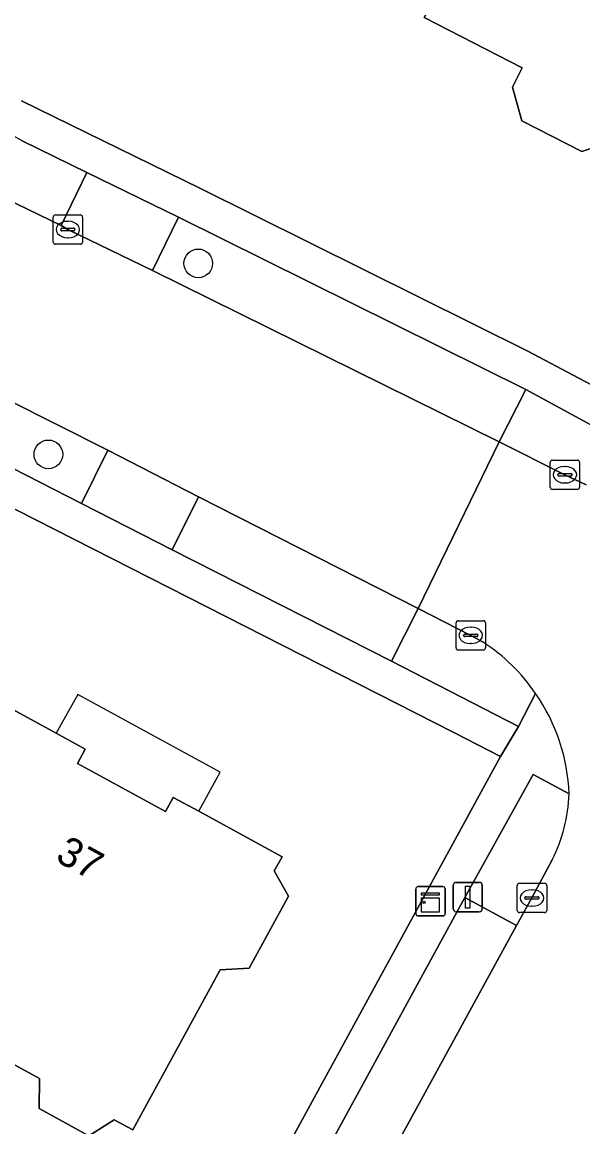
# Model space of a CAD drawing. Extents: x 160455 to 162082, y 388339 to 389736.
# Drawn here: x 160754.57 to 160773.68, y 389389.53 to 389427.18 of the extents above; entities that cross this region are included whole.
import ezdxf

# ---------------------------------------------------------------- set-up
doc = ezdxf.new("R2010")
doc.units = 0
for name, color, linetype in [('IMGEO_Boom', 7, 'Continuous'), ('IMGEO_Erf', 7, 'Continuous'), ('IMGEO_Groenvoorziening', 7, 'Continuous'), ('IMGEO_Kast', 7, 'Continuous'), ('IMGEO_Kolk', 7, 'Continuous'), ('IMGEO_Lichtmast', 7, 'Continuous'), ('IMGEO_Pand', 7, 'Continuous'), ('IMGEO_Pand_nummerreeks', 7, 'Continuous'), ('IMGEO_Pand_overbouw', 7, 'Continuous'), ('IMGEO_Parkeervlak_open', 7, 'Continuous'), ('IMGEO_Rijbaan_lokaal_gesloten', 7, 'Continuous'), ('IMGEO_Voetpad_open', 7, 'Continuous')]:
    doc.layers.add(name, color=color, linetype=linetype)

msp = doc.modelspace()

# ---------------------------------------------------------------- linework, layer by layer
at = {"layer": 'IMGEO_Boom'}
for centre in [(160760.576, 389418.959), (160755.468, 389412.449)]:
    msp.add_circle(centre, 0.489, dxfattribs=at)
at = {"layer": 'IMGEO_Erf'}
for points in [[(160776.556, 389443.514), (160785.15, 389439.112), (160783.239, 389435.39), (160784.869, 389434.553), (160782.628, 389430.172), (160780.72, 389426.443), (160778.498, 389422.099), (160775.152, 389423.813), (160774.815, 389423.155), (160773.645, 389422.777), (160771.607, 389423.822), (160771.28, 389424.966), (160771.617, 389425.624), (160768.27, 389427.338)], [(160752.871, 389404.506), (160755.731, 389402.943), (160756.724, 389402.4), (160756.46, 389401.917), (160759.462, 389400.277), (160759.726, 389400.759), (160760.592, 389400.286), (160763.43, 389398.735), (160763.163, 389398.254), (160763.656, 389397.392), (160762.313, 389394.933), (160761.327, 389394.886), (160758.342, 389389.425), (160757.71, 389389.77), (160756.847, 389389.219), (160755.156, 389390.15), (160755.161, 389391.175), (160751.3, 389393.285), (160749.334, 389389.687), (160745.824, 389391.605)]]:
    msp.add_lwpolyline(points, close=True, dxfattribs=at)
for points in [[(160754.547, 389424.496), (160760.627, 389421.527), (160771.811, 389415.969), (160775.693, 389413.905), (160775.8, 389414.069)], [(160770.017, 389400.57), (160770.88, 389402.151), (160769.281, 389402.965), (160753.091, 389411.21), (160748.123, 389413.716)], [(160748.445, 389360.95), (160755.988, 389374.864), (160770.017, 389400.57)]]:
    msp.add_lwpolyline(points, dxfattribs=at)
at = {"layer": 'IMGEO_Groenvoorziening'}
for points in [[(160775.759, 389410.952), (160776.422, 389412.113), (160771.736, 389414.658), (160770.826, 389412.879), (160773.073, 389411.755), (160773.796, 389411.409)], [(160770.282, 389406.045), (160769.862, 389406.279), (160768.073, 389407.194), (160767.158, 389405.398), (160771.489, 389403.176), (160772.071, 389404.297)], [(160773.211, 389400.877), (160771.988, 389401.536), (160769.656, 389397.343), (160771.425, 389396.396), (160771.949, 389397.331), (160772.637, 389398.631)]]:
    msp.add_lwpolyline(points, dxfattribs=at)
for centre, radius, start, end in [((160767.033, 389400.93), 6.059, 33.7528, 57.5754), ((160767.904, 389401.037), 5.31, 333.0546, 358.2735)]:
    msp.add_arc(centre, radius, start, end, dxfattribs=at)
at = {"layer": 'IMGEO_Kast'}
for p, q in [((160767.992, 389396.793), (160767.992, 389397.634)), ((160767.992, 389397.634), (160767.992, 389396.793)), ((160768.067, 389397.718), (160768.908, 389397.718)), ((160768.908, 389397.718), (160768.067, 389397.718)), ((160768.992, 389397.643), (160768.992, 389396.802)), ((160768.992, 389396.802), (160768.992, 389397.643)), ((160768.917, 389396.718), (160768.076, 389396.718)), ((160768.076, 389396.718), (160768.917, 389396.718))]:
    msp.add_line(p, q, dxfattribs=at)
for points in [[(160768.187, 389397.508), (160768.787, 389397.508), (160768.787, 389397.423), (160768.187, 389397.423), (160768.187, 389397.508)], [(160768.187, 389397.333), (160768.787, 389397.333), (160768.787, 389396.844), (160768.187, 389396.844), (160768.187, 389397.333)]]:
    msp.add_lwpolyline(points, dxfattribs=at)
msp.add_circle((160768.271, 389397.182), 0.0377, dxfattribs=at)
for centre, start, end in [((160768.07, 389397.64), 92.4484, 184.2845), ((160768.07, 389397.64), 92.4484, 184.2845), ((160768.914, 389397.64), 2.4484, 94.2845), ((160768.914, 389397.64), 2.4484, 94.2845), ((160768.07, 389396.796), 182.4484, 274.2845), ((160768.07, 389396.796), 182.4484, 274.2845), ((160768.914, 389396.796), 272.4484, 4.2845), ((160768.914, 389396.796), 272.4484, 4.2845)]:
    msp.add_arc(centre, 0.0779, start, end, dxfattribs=at)
at = {"layer": 'IMGEO_Kolk'}
for p, q in [((160755.63, 389419.686), (160755.63, 389420.538)), ((160755.705, 389420.612), (160756.557, 389420.612)), ((160756.631, 389420.538), (160756.631, 389419.686)), ((160755.889, 389420.106), (160755.889, 389420.118)), ((160756.327, 389420.069), (160755.929, 389420.069)), ((160755.932, 389420.155), (160756.33, 389420.155)), ((160756.118, 389420.392), (160756.143, 389420.392)), ((160756.373, 389420.118), (160756.373, 389420.106)), ((160756.141, 389419.832), (160756.116, 389419.832)), ((160756.557, 389419.612), (160755.705, 389419.612)), ((160772.572, 389411.328), (160772.572, 389412.18)), ((160772.647, 389412.254), (160773.499, 389412.254)), ((160773.573, 389412.18), (160773.573, 389411.328)), ((160772.831, 389411.748), (160772.831, 389411.76)), ((160772.874, 389411.797), (160773.272, 389411.797)), ((160773.06, 389412.034), (160773.085, 389412.034)), ((160773.315, 389411.76), (160773.315, 389411.748)), ((160773.269, 389411.711), (160772.871, 389411.711)), ((160773.083, 389411.474), (160773.058, 389411.474)), ((160773.499, 389411.254), (160772.647, 389411.254)), ((160769.361, 389405.855), (160769.361, 389406.707)), ((160769.436, 389406.781), (160770.288, 389406.781)), ((160769.849, 389406.561), (160769.874, 389406.561)), ((160770.362, 389406.707), (160770.362, 389405.855)), ((160769.62, 389406.275), (160769.62, 389406.287)), ((160770.058, 389406.238), (160769.66, 389406.238)), ((160769.663, 389406.324), (160770.061, 389406.324)), ((160770.104, 389406.287), (160770.104, 389406.275)), ((160770.288, 389405.781), (160769.436, 389405.781)), ((160769.872, 389406.001), (160769.847, 389406.001)), ((160771.524, 389397.831), (160772.376, 389397.831)), ((160771.449, 389396.905), (160771.449, 389397.757)), ((160771.937, 389397.611), (160771.962, 389397.611)), ((160772.45, 389397.757), (160772.45, 389396.905)), ((160771.708, 389397.325), (160771.708, 389397.337)), ((160772.146, 389397.288), (160771.748, 389397.288)), ((160771.751, 389397.374), (160772.149, 389397.374)), ((160772.192, 389397.337), (160772.192, 389397.325)), ((160772.376, 389396.831), (160771.524, 389396.831)), ((160771.96, 389397.051), (160771.935, 389397.051))]:
    msp.add_line(p, q, dxfattribs=at)
for points in [[(160755.63, 389419.686), (160755.63, 389420.538)], [(160755.705, 389420.612), (160756.557, 389420.612)], [(160756.631, 389420.538), (160756.631, 389419.686)], [(160756.557, 389419.612), (160755.705, 389419.612)], [(160772.572, 389411.328), (160772.572, 389412.18)], [(160772.647, 389412.254), (160773.499, 389412.254)], [(160773.573, 389412.18), (160773.573, 389411.328)], [(160773.499, 389411.254), (160772.647, 389411.254)], [(160769.361, 389405.855), (160769.361, 389406.707)], [(160769.436, 389406.781), (160770.288, 389406.781)], [(160770.362, 389406.707), (160770.362, 389405.855)], [(160770.288, 389405.781), (160769.436, 389405.781)], [(160771.524, 389397.831), (160772.376, 389397.831)], [(160771.449, 389396.905), (160771.449, 389397.757)], [(160772.45, 389397.757), (160772.45, 389396.905)], [(160772.376, 389396.831), (160771.524, 389396.831)]]:
    msp.add_lwpolyline(points, dxfattribs=at)
for centre, radius, start, end in [((160755.707, 389420.536), 0.0765, 91.552, 178.448), ((160755.707, 389420.536), 0.0765, 91.552, 178.448), ((160756.555, 389420.536), 0.0765, 1.552, 88.448), ((160756.555, 389420.536), 0.0765, 1.552, 88.448), ((160755.929, 389420.115), 0.0403, 85.8775, 175.7526), ((160755.926, 389420.105), 0.0366, 178.938, 274.7102), ((160756.33, 389420.112), 0.043, 264.8664, 352.4533), ((160756.334, 389420.117), 0.0386, 1.7309, 96.639), ((160755.707, 389419.688), 0.0765, 181.552, 268.448), ((160755.707, 389419.688), 0.0765, 181.552, 268.448), ((160756.555, 389419.688), 0.0765, 271.552, 358.448), ((160756.555, 389419.688), 0.0765, 271.552, 358.448), ((160772.649, 389412.178), 0.0765, 91.552, 178.448), ((160772.649, 389412.178), 0.0765, 91.552, 178.448), ((160773.497, 389412.178), 0.0765, 1.552, 88.448), ((160773.497, 389412.178), 0.0765, 1.552, 88.448), ((160772.871, 389411.757), 0.0403, 85.8775, 175.7526), ((160772.868, 389411.747), 0.0366, 178.938, 274.7102), ((160773.272, 389411.754), 0.043, 264.8664, 352.4533), ((160773.276, 389411.759), 0.0386, 1.7309, 96.639), ((160772.649, 389411.33), 0.0765, 181.552, 268.448), ((160772.649, 389411.33), 0.0765, 181.552, 268.448), ((160773.497, 389411.33), 0.0765, 271.552, 358.448), ((160773.497, 389411.33), 0.0765, 271.552, 358.448), ((160769.438, 389406.705), 0.0765, 91.552, 178.448), ((160769.438, 389406.705), 0.0765, 91.552, 178.448), ((160770.286, 389406.705), 0.0765, 1.552, 88.448), ((160770.286, 389406.705), 0.0765, 1.552, 88.448), ((160769.66, 389406.284), 0.0403, 85.8775, 175.7526), ((160769.657, 389406.274), 0.0366, 178.938, 274.7102), ((160770.061, 389406.281), 0.043, 264.8664, 352.4533), ((160770.065, 389406.286), 0.0386, 1.7309, 96.639), ((160769.438, 389405.857), 0.0765, 181.552, 268.448), ((160769.438, 389405.857), 0.0765, 181.552, 268.448), ((160770.286, 389405.857), 0.0765, 271.552, 358.448), ((160770.286, 389405.857), 0.0765, 271.552, 358.448), ((160771.526, 389397.755), 0.0765, 91.552, 178.448), ((160771.526, 389397.755), 0.0765, 91.552, 178.448), ((160772.374, 389397.755), 0.0765, 1.552, 88.448), ((160772.374, 389397.755), 0.0765, 1.552, 88.448), ((160771.748, 389397.334), 0.0403, 85.8775, 175.7526), ((160771.745, 389397.324), 0.0366, 178.938, 274.7102), ((160772.149, 389397.331), 0.043, 264.8664, 352.4533), ((160772.153, 389397.336), 0.0386, 1.7309, 96.639), ((160771.526, 389396.907), 0.0765, 181.552, 268.448), ((160771.526, 389396.907), 0.0765, 181.552, 268.448), ((160772.374, 389396.907), 0.0765, 271.552, 358.448), ((160772.374, 389396.907), 0.0765, 271.552, 358.448)]:
    msp.add_arc(centre, radius, start, end, dxfattribs=at)
for centre, major_axis, ratio, start_param, end_param in [((160756.117, 389420.112), (-0.387, 0.002), 0.722429, 4.712389, 7.853982), ((160756.142, 389420.112), (-0.39, 0.002), 0.717154, 1.570796, 4.712389), ((160773.059, 389411.754), (-0.387, 0.002), 0.722429, 4.712389, 7.853982), ((160773.084, 389411.754), (-0.39, 0.002), 0.717154, 1.570796, 4.712389), ((160769.848, 389406.281), (-0.387, 0.002), 0.722429, 4.712389, 7.853982), ((160769.873, 389406.281), (-0.39, 0.002), 0.717154, 1.570796, 4.712389), ((160771.936, 389397.331), (-0.387, 0.002), 0.722429, 4.712389, 7.853982), ((160771.961, 389397.331), (-0.39, 0.002), 0.717154, 1.570796, 4.712389)]:
    msp.add_ellipse(centre, major_axis=major_axis, ratio=ratio, start_param=start_param, end_param=end_param, dxfattribs=at)
at = {"layer": 'IMGEO_Lichtmast'}
for p, q in [((160769.364, 389397.863), (160770.154, 389397.863)), ((160770.154, 389397.863), (160769.364, 389397.863)), ((160769.264, 389396.963), (160769.264, 389397.763)), ((160769.264, 389397.763), (160769.264, 389396.963)), ((160770.254, 389397.763), (160770.254, 389396.963)), ((160770.254, 389396.963), (160770.254, 389397.763)), ((160770.154, 389396.863), (160769.364, 389396.863)), ((160769.364, 389396.863), (160770.154, 389396.863))]:
    msp.add_line(p, q, dxfattribs=at)
msp.add_lwpolyline([(160769.684, 389397.738), (160769.834, 389397.738), (160769.834, 389396.988), (160769.684, 389396.988), (160769.684, 389397.738)], dxfattribs=at)
for centre, start, end in [((160769.364, 389397.763), 90, 180), ((160769.364, 389397.763), 90, 180), ((160770.154, 389397.763), 0, 90), ((160770.154, 389397.763), 360, 90), ((160769.364, 389396.963), 180, 270), ((160769.364, 389396.963), 180, 270), ((160770.154, 389396.963), 270, 0), ((160770.154, 389396.963), 270, 0)]:
    msp.add_arc(centre, 0.1, start, end, dxfattribs=at)
at = {"layer": 'IMGEO_Pand'}
for points in [[(160780.72, 389426.443), (160782.628, 389430.172), (160784.869, 389434.553), (160783.239, 389435.39), (160785.15, 389439.112), (160776.556, 389443.514), (160768.27, 389427.338), (160771.617, 389425.624), (160771.28, 389424.966), (160771.607, 389423.822), (160773.645, 389422.777), (160774.815, 389423.155), (160775.152, 389423.813), (160778.498, 389422.099)], [(160755.731, 389402.943), (160752.871, 389404.506), (160745.824, 389391.605), (160749.334, 389389.687), (160751.3, 389393.285), (160755.161, 389391.175), (160755.156, 389390.15), (160756.847, 389389.219), (160757.71, 389389.77), (160758.342, 389389.425), (160761.327, 389394.886), (160762.313, 389394.933), (160763.656, 389397.392), (160763.163, 389398.254), (160763.43, 389398.735), (160760.592, 389400.286), (160759.726, 389400.759), (160759.462, 389400.277), (160756.46, 389401.917), (160756.724, 389402.4)]]:
    msp.add_lwpolyline(points, close=True, dxfattribs=at)
at = {"layer": 'IMGEO_Pand_overbouw'}
msp.add_lwpolyline([(160755.731, 389402.943), (160756.724, 389402.4), (160756.46, 389401.917), (160759.462, 389400.277), (160759.726, 389400.759), (160760.592, 389400.286), (160761.321, 389401.621), (160756.477, 389404.265)], close=True, dxfattribs=at)
at = {"layer": 'IMGEO_Parkeervlak_open'}
msp.add_lwpolyline([(160752.445, 389421.923), (160755.901, 389420.249), (160756.776, 389422.061), (160754.572, 389423.14)], dxfattribs=at)
for points in [[(160771.736, 389414.658), (160759.898, 389420.533), (160759.016, 389418.717), (160770.826, 389412.879)], [(160756.597, 389410.779), (160757.491, 389412.589), (160754.066, 389414.316), (160753.225, 389414.745), (160752.324, 389412.96)], [(160759.683, 389409.196), (160767.158, 389405.398), (160768.073, 389407.194), (160760.588, 389411.004)], [(160756.522, 389369.036), (160761.948, 389379.064), (160771.425, 389396.396), (160769.656, 389397.343), (160754.729, 389369.991)]]:
    msp.add_lwpolyline(points, close=True, dxfattribs=at)
msp.add_arc((160737.504, 389390.883), 36.494, 62.1163, 73.8621, dxfattribs=at)
at = {"layer": 'IMGEO_Rijbaan_lokaal_gesloten'}
for points in [[(160749.069, 389416.819), (160750.107, 389416.301), (160753.225, 389414.745), (160754.066, 389414.316), (160757.491, 389412.589), (160760.588, 389411.004), (160768.073, 389407.194), (160770.826, 389412.879), (160759.016, 389418.717), (160756.131, 389420.112), (160755.901, 389420.249), (160752.445, 389421.923)], [(160773.796, 389411.409), (160773.073, 389411.755), (160770.826, 389412.879), (160768.073, 389407.194), (160769.862, 389406.279), (160770.282, 389406.045)], [(160772.637, 389398.631), (160771.949, 389397.331), (160771.425, 389396.396), (160761.948, 389379.064), (160756.522, 389369.036), (160754.857, 389365.993), (160751.771, 389360.293), (160750.966, 389358.838)]]:
    msp.add_lwpolyline(points, dxfattribs=at)
for centre, radius, start, end in [((160767.033, 389400.93), 6.059, 33.7528, 57.5754), ((160766.894, 389400.671), 6.321, 1.8653, 35.0046), ((160767.904, 389401.037), 5.31, 333.0546, 358.2735)]:
    msp.add_arc(centre, radius, start, end, dxfattribs=at)
at = {"layer": 'IMGEO_Voetpad_open'}
for points in [[(160760.627, 389421.527), (160754.547, 389424.496)], [(160754.572, 389423.14), (160756.776, 389422.061), (160759.898, 389420.533), (160771.736, 389414.658), (160776.422, 389412.113), (160775.759, 389410.952)], [(160779.149, 389411.979), (160778.069, 389412.588), (160775.693, 389413.905), (160771.811, 389415.969), (160760.627, 389421.527)], [(160756.597, 389410.779), (160752.324, 389412.96), (160749.22, 389414.513)], [(160748.123, 389413.716), (160753.091, 389411.21), (160769.281, 389402.965), (160770.88, 389402.151), (160771.489, 389403.176), (160767.158, 389405.398), (160759.683, 389409.196), (160756.597, 389410.779)], [(160772.071, 389404.297), (160771.489, 389403.176), (160770.88, 389402.151), (160770.017, 389400.57), (160755.988, 389374.864), (160748.445, 389360.95)], [(160769.656, 389397.343), (160771.988, 389401.536), (160773.211, 389400.877)], [(160749.212, 389359.85), (160753.074, 389366.931), (160754.729, 389369.991), (160769.656, 389397.343)]]:
    msp.add_lwpolyline(points, dxfattribs=at)
for points in [[(160759.016, 389418.717), (160759.898, 389420.533), (160756.776, 389422.061), (160755.901, 389420.249), (160756.131, 389420.112)], [(160759.683, 389409.196), (160760.588, 389411.004), (160757.491, 389412.589), (160756.597, 389410.779)]]:
    msp.add_lwpolyline(points, close=True, dxfattribs=at)
for centre, radius, start, end in [((160737.504, 389390.883), 36.494, 62.1163, 73.8621), ((160766.894, 389400.671), 6.321, 1.8653, 35.0046)]:
    msp.add_arc(centre, radius, start, end, dxfattribs=at)

# ---------------------------------------------------------------- texts
at = {"layer": 'IMGEO_Pand_nummerreeks'}
msp.add_text('37', height=1, rotation=331.3521, dxfattribs=at).set_placement((160755.664, 389398.615))

doc.saveas('drawing.dxf')
